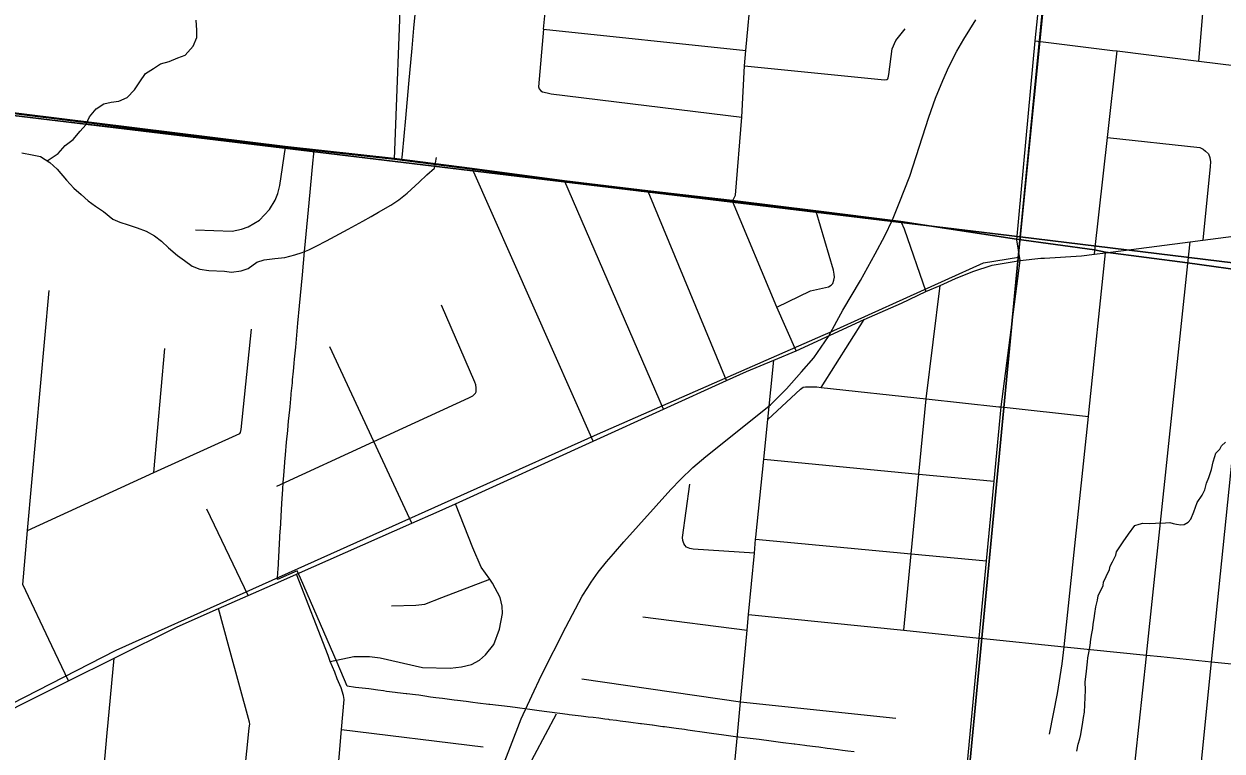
# Model space of a CAD drawing. Extents: x 0 to 34, y 0 to 22.
# Drawn here: x 3.0372 to 3.5106, y 19.784 to 20.0714 of the extents above; entities that cross this region are included whole.
import ezdxf

# ---------------------------------------------------------------- set-up
doc = ezdxf.new("R2010")
doc.units = 0
for name, color, linetype in [('GM_X_City_Street', 7, 'Continuous'), ('GM_X_Corporation', 7, 'Continuous'), ('GM_X_County_Road', 7, 'Continuous'), ('GM_X_Minor_River', 7, 'Continuous'), ('GM_X_Rail_Line', 7, 'Continuous'), ('GM_X_Section', 7, 'Continuous'), ('GM_X_State_Route', 7, 'Continuous'), ('GM_X_US_Route', 7, 'Continuous')]:
    doc.layers.add(name, color=color, linetype=linetype)

msp = doc.modelspace()

# ---------------------------------------------------------------- linework, layer by layer
at = {"layer": 'GM_X_City_Street'}
for p, q in [((3.50144, 20.05675), (3.50453, 20.09347)), ((3.2425, 20.06931), (3.32241, 20.06086)), ((3.26209, 19.90648), (3.21436, 20.01395)), ((3.28981, 19.91909), (3.25085, 20.0091)), ((3.31474, 19.93043), (3.28382, 20.00515)), ((3.35224, 19.92772), (3.36923, 19.9546)), ((3.0885, 19.89403), (3.09288, 19.94317)), ((3.1257, 19.84545), (3.10946, 19.87965)), ((3.11823, 19.82481), (3.114, 19.84029)), ((3.28165, 19.83701), (3.32293, 19.83169)), ((3.25756, 19.81255), (3.3203, 19.80345)), ((3.3203, 19.80345), (3.38163, 19.79696)), ((3.16264, 19.79251), (3.2186, 19.7856))]:
    msp.add_line(p, q, dxfattribs=at)
for points in [[(3.34225, 19.94214), (3.33466, 19.95941), (3.31719, 20.00137), (3.31834, 20.00367), (3.32081, 20.03458), (3.32185, 20.05486), (3.32241, 20.06086), (3.32467, 20.085), (3.32641, 20.10349), (3.32768, 20.117), (3.32929, 20.13418), (3.33125, 20.15509), (3.33137, 20.15632), (3.33434, 20.18537), (3.33477, 20.18953), (3.33742, 20.21537), (3.33964, 20.23697), (3.33997, 20.24021), (3.34045, 20.2449)], [(3.18353, 20.01798), (3.18633, 20.09056), (3.18608, 20.09531), (3.18557, 20.09836), (3.18487, 20.10009), (3.17498, 20.11364), (3.17393, 20.11727), (3.1733, 20.12024), (3.17312, 20.12261), (3.17658, 20.15616), (3.17815, 20.17144), (3.17812, 20.1728), (3.17782, 20.17407), (3.17702, 20.17506), (3.17618, 20.17567), (3.09207, 20.18647), (3.08921, 20.18578), (3.08688, 20.18376), (3.08509, 20.18058), (3.08215, 20.15428)], [(3.2425, 20.06931), (3.24454, 20.09054), (3.24505, 20.09235), (3.24544, 20.09306), (3.2461, 20.09374), (3.24721, 20.09409), (3.24859, 20.09416), (3.25104, 20.09403), (3.32467, 20.085)], [(3.0057, 20.03844), (3.1518, 20.02153), (3.1865, 20.01768), (3.18671, 20.0199), (3.18801, 20.03416), (3.18926, 20.0478), (3.19054, 20.06187), (3.19127, 20.06981), (3.19199, 20.07773)], [(3.2425, 20.06931), (3.24054, 20.04659), (3.24074, 20.04573), (3.2414, 20.04495), (3.2421, 20.0446), (3.2439, 20.04413), (3.24553, 20.04382), (3.32081, 20.03458)], [(3.32185, 20.05486), (3.37714, 20.04935), (3.37793, 20.04941), (3.37828, 20.04952), (3.37853, 20.04977), (3.37871, 20.05018), (3.37888, 20.05141), (3.38017, 20.06164), (3.38174, 20.06484), (3.38542, 20.06952)], [(3.43678, 20.0647), (3.4673, 20.06095), (3.46911, 20.06073), (3.50144, 20.05675), (3.55939, 20.04962), (3.56048, 20.04963), (3.56211, 20.04996), (3.56391, 20.05071)], [(3.46013, 19.98039), (3.46028, 19.98181), (3.46529, 20.02659), (3.46911, 20.06073)], [(3.46529, 20.02659), (3.5018, 20.02253), (3.50311, 20.02191), (3.50405, 20.02117), (3.5052, 20.02001), (3.50575, 20.01865), (3.50598, 20.01691), (3.50586, 20.01506), (3.50305, 19.98594)], [(3.10489, 19.98999), (3.11948, 19.98944), (3.12318, 19.99023), (3.12579, 19.99119), (3.1302, 19.99389), (3.13416, 19.99805), (3.13644, 20.00181), (3.13743, 20.00439), (3.1383, 20.0076), (3.14054, 20.02266)], [(3.33466, 19.95941), (3.34796, 19.96593), (3.35501, 19.96752), (3.35618, 19.96813), (3.35674, 19.96882), (3.35719, 19.97008), (3.3574, 19.97128), (3.35736, 19.97253), (3.35701, 19.97413), (3.35024, 19.99726)], [(3.46768, 19.70053), (3.4807, 19.82146), (3.48074, 19.82189), (3.49711, 19.9767), (3.49802, 19.98529)], [(3.44246, 19.7906), (3.44555, 19.80669), (3.44744, 19.81843), (3.44815, 19.82522), (3.45776, 19.91624), (3.45805, 19.919), (3.46459, 19.98097)], [(3.05472, 19.81168), (3.04813, 19.82561), (3.0367, 19.84976), (3.03862, 19.87121), (3.04713, 19.9661)], [(3.38481, 19.83169), (3.38775, 19.86197), (3.39081, 19.89347), (3.3937, 19.92321), (3.39923, 19.96808)], [(3.21582, 19.92604), (3.21584, 19.9276), (3.21567, 19.92868), (3.21532, 19.92985), (3.20212, 19.96026)], [(3.03862, 19.87121), (3.0885, 19.89403), (3.12241, 19.90955), (3.12278, 19.90986), (3.12298, 19.91115), (3.12707, 19.95076)], [(3.19045, 19.87403), (3.17542, 19.90633), (3.15802, 19.94373)], [(3.31909, 19.79043), (3.3203, 19.80345), (3.32293, 19.83169), (3.32351, 19.83796), (3.32577, 19.86219), (3.32628, 19.86774), (3.32635, 19.86852), (3.32947, 19.89935), (3.33107, 19.9151), (3.33343, 19.93849)], [(3.33107, 19.9151), (3.34395, 19.92708), (3.34509, 19.92785), (3.34605, 19.92799), (3.35042, 19.92792), (3.35224, 19.92772), (3.3937, 19.92321), (3.42232, 19.92009), (3.42324, 19.91999), (3.45776, 19.91624)], [(3.13706, 19.88866), (3.17542, 19.90633), (3.21294, 19.92362), (3.21396, 19.92407), (3.21456, 19.92445), (3.21513, 19.92503), (3.21554, 19.92545), (3.21582, 19.92604)], [(3.32947, 19.89935), (3.39081, 19.89347), (3.42049, 19.89063)], [(3.49191, 19.65297), (3.49547, 19.69689), (3.50112, 19.76663), (3.50644, 19.81926), (3.51452, 19.8991)], [(3.32577, 19.86219), (3.30161, 19.86382), (3.30025, 19.86403), (3.29961, 19.86425), (3.29896, 19.86463), (3.29832, 19.86531), (3.29786, 19.86604), (3.29747, 19.8672), (3.29732, 19.86845), (3.30029, 19.88947)], [(3.15821, 19.81938), (3.16754, 19.82131), (3.17367, 19.82129), (3.17797, 19.82075), (3.19461, 19.81705), (3.20561, 19.81671), (3.21004, 19.81732), (3.21399, 19.81823), (3.21722, 19.81992), (3.21955, 19.82194), (3.22284, 19.82606), (3.22502, 19.8321), (3.22625, 19.83834), (3.22608, 19.8413), (3.2254, 19.84462), (3.22226, 19.85037), (3.22121, 19.85186), (3.2178, 19.85671), (3.2145, 19.86436), (3.20765, 19.88172)], [(3.32628, 19.86774), (3.38775, 19.86197), (3.41753, 19.85918)], [(3.15994, 19.81511), (3.15821, 19.81938), (3.15732, 19.82168), (3.14488, 19.85392)], [(3.18246, 19.84136), (3.19195, 19.84158), (3.19557, 19.84209), (3.20225, 19.84464), (3.22121, 19.85186)], [(3.32351, 19.83796), (3.38481, 19.83169), (3.41466, 19.82864), (3.41511, 19.82859), (3.44815, 19.82522), (3.48074, 19.82189), (3.48636, 19.82131), (3.50644, 19.81926), (3.5169, 19.81819)], [(3.12138, 19.74617), (3.1262, 19.79295), (3.12633, 19.79397), (3.12637, 19.79465), (3.12626, 19.79542), (3.11823, 19.82481)], [(3.15146, 19.66118), (3.15187, 19.66609), (3.15412, 19.69249), (3.15694, 19.72561), (3.1573, 19.72985), (3.15984, 19.75964), (3.16264, 19.79251), (3.16365, 19.80439), (3.16349, 19.80598), (3.16246, 19.80892), (3.16098, 19.81256), (3.15994, 19.81511)], [(3.21806, 19.7179), (3.22295, 19.7517), (3.22322, 19.75222), (3.23896, 19.78232), (3.24753, 19.79869)], [(3.3112, 19.70551), (3.31431, 19.73893), (3.31741, 19.7723), (3.31909, 19.79043)]]:
    msp.add_lwpolyline(points, dxfattribs=at)
at = {"layer": 'GM_X_Corporation'}
for points in [[(3.36521, 19.78364), (3.36267, 19.78397), (3.36059, 19.78423), (3.35887, 19.78444), (3.35589, 19.78484), (3.35461, 19.78499), (3.35119, 19.78545), (3.34989, 19.78559), (3.34649, 19.78603), (3.3457, 19.78613), (3.34171, 19.78664), (3.34151, 19.78667), (3.33716, 19.78724), (3.33709, 19.78725), (3.33239, 19.78786), (3.3277, 19.78847), (3.32296, 19.78908), (3.31835, 19.78964), (3.31367, 19.79028), (3.3089, 19.79094), (3.307, 19.7912), (3.30421, 19.79158), (3.30232, 19.79184), (3.29952, 19.79223), (3.29811, 19.79242), (3.29482, 19.79288), (3.2939, 19.793), (3.29021, 19.79351), (3.28962, 19.79359), (3.28869, 19.79372), (3.28551, 19.79416), (3.28541, 19.79417), (3.28121, 19.79472), (3.28082, 19.79477), (3.277, 19.79527), (3.27604, 19.7954), (3.2728, 19.79582), (3.27134, 19.79601), (3.2686, 19.79636), (3.26831, 19.7964), (3.26672, 19.7966), (3.26433, 19.7969), (3.26202, 19.79717), (3.26012, 19.79739), (3.25731, 19.79772), (3.25261, 19.79828), (3.2519, 19.79836), (3.24077, 19.79991), (3.23803, 19.80029), (3.23705, 19.80042), (3.23314, 19.80093), (3.23216, 19.80106), (3.22931, 19.80138), (3.2212, 19.80232), (3.22085, 19.80236), (3.21657, 19.80289), (3.21448, 19.80318), (3.21185, 19.80355), (3.20844, 19.80397), (3.20714, 19.80412), (3.20441, 19.80446), (3.20252, 19.80469), (3.19993, 19.805), (3.19781, 19.80525), (3.19553, 19.80563), (3.19319, 19.806), (3.19188, 19.80616), (3.18848, 19.80657), (3.18823, 19.8066), (3.1848, 19.80703), (3.18385, 19.80714), (3.18047, 19.80756), (3.17921, 19.80772), (3.17706, 19.80802), (3.17441, 19.80837), (3.1735, 19.8085), (3.16817, 19.80915), (3.16482, 19.80957), (3.16088, 19.81898), (3.14646, 19.85231), (3.14508, 19.85524), (3.13732, 19.8518), (3.13752, 19.85493), (3.13755, 19.8555), (3.13755, 19.85557), (3.13845, 19.871), (3.13848, 19.87162), (3.13908, 19.88189), (3.1394, 19.88754), (3.13964, 19.8901), (3.1399, 19.89293), (3.1402, 19.89805), (3.14022, 19.89829), (3.14047, 19.90104), (3.14095, 19.90602), (3.14139, 19.91066), (3.14176, 19.91449), (3.14185, 19.91538), (3.14229, 19.92), (3.14275, 19.92478), (3.14281, 19.92535), (3.14321, 19.9295), (3.14333, 19.93077), (3.14366, 19.9342), (3.14395, 19.93719), (3.14396, 19.93734), (3.14411, 19.93892), (3.14455, 19.94365), (3.14499, 19.94837), (3.14543, 19.95308), (3.14607, 19.95999), (3.14721, 19.9722), (3.14807, 19.98143), (3.14845, 19.98548), (3.14986, 20.00069), (3.15145, 20.01772), (3.15154, 20.01874), (3.1518, 20.02153), (3.1865, 20.01768), (3.18671, 20.0199), (3.18801, 20.03416), (3.18926, 20.0478), (3.19054, 20.06187), (3.19127, 20.06981), (3.19199, 20.07773)], [(3.52347, 19.9733), (3.49699, 19.97696), (3.46448, 19.98123), (3.46017, 19.98207), (3.42933, 19.98634), (3.38366, 19.99333), (3.35012, 19.99752), (3.31815, 20.0015), (3.31708, 20.00163), (3.2837, 20.00542), (3.25074, 20.00936), (3.21424, 20.01421), (3.18341, 20.01824), (3.14042, 20.02292), (3.00624, 20.03956)], [(3.00624, 20.03956), (3.14042, 20.02292), (3.18341, 20.01824), (3.21424, 20.01421), (3.25074, 20.00936), (3.2837, 20.00542), (3.31708, 20.00163), (3.31815, 20.0015), (3.35012, 19.99752), (3.38366, 19.99333), (3.42933, 19.98634), (3.46017, 19.98207), (3.46448, 19.98123), (3.49699, 19.97696), (3.52347, 19.9733)]]:
    msp.add_lwpolyline(points, dxfattribs=at)
at = {"layer": 'GM_X_County_Road'}
for p, q in [((3.15009, 20.02162), (3.17875, 20.0185)), ((3.17875, 20.0185), (3.18353, 20.01798))]:
    msp.add_line(p, q, dxfattribs=at)
for points in [[(3.43079, 19.97786), (3.42944, 19.98608), (3.43678, 20.0647), (3.43773, 20.07488), (3.43811, 20.07849)], [(3.02344, 20.03718), (3.14054, 20.02266), (3.15009, 20.02162)], [(3.18353, 20.01798), (3.21436, 20.01395), (3.25085, 20.0091), (3.28382, 20.00515), (3.31719, 20.00137)], [(3.31719, 20.00137), (3.31826, 20.00124), (3.35024, 19.99726), (3.37604, 19.99404)], [(3.37604, 19.99404), (3.38377, 19.99307), (3.38492, 19.99036), (3.39356, 19.9657)], [(3.40965, 19.77526), (3.41466, 19.82864), (3.41753, 19.85918), (3.42049, 19.89063), (3.42324, 19.91999), (3.43079, 19.97786)], [(3.0701, 19.79122), (3.07047, 19.79529), (3.07275, 19.82067)], [(3.04913, 19.55018), (3.05212, 19.58618), (3.05467, 19.61676), (3.05741, 19.64965), (3.05767, 19.65259), (3.06112, 19.69106), (3.06393, 19.72237), (3.06489, 19.73312), (3.0701, 19.79122)]]:
    msp.add_lwpolyline(points, dxfattribs=at)
at = {"layer": 'GM_X_Minor_River'}
for points in [[(3.04629, 20.01729), (3.05072, 20.02026), (3.0535, 20.02338), (3.05663, 20.02572), (3.05942, 20.02902), (3.06161, 20.03159), (3.06307, 20.03476), (3.06566, 20.03788), (3.06878, 20.03984), (3.07165, 20.04048), (3.07471, 20.04093), (3.078, 20.04231), (3.08078, 20.04542), (3.08299, 20.04856), (3.08521, 20.05189), (3.08833, 20.05385), (3.09106, 20.05564), (3.09452, 20.05663), (3.09799, 20.05801), (3.10088, 20.05903), (3.10407, 20.0627), (3.10553, 20.06606), (3.10545, 20.06891), (3.10523, 20.07291)], [(3.03629, 20.02048), (3.04044, 20.01974), (3.04364, 20.01904), (3.04734, 20.0166), (3.05028, 20.01401), (3.05391, 20.00968), (3.05683, 20.00652), (3.05977, 20.00393), (3.06252, 20.00153), (3.06548, 19.99932), (3.06863, 19.99729), (3.07231, 19.99428), (3.07511, 19.99303), (3.0783, 19.99195), (3.08187, 19.99085), (3.08543, 19.98956), (3.08877, 19.98771), (3.09154, 19.9855), (3.09428, 19.98292), (3.09778, 19.97992), (3.10055, 19.97791), (3.10369, 19.97569), (3.10668, 19.97443), (3.11027, 19.9739), (3.11634, 19.97364), (3.11918, 19.97333), (3.123, 19.97375), (3.1257, 19.97477), (3.12922, 19.97729), (3.1321, 19.97812), (3.1363, 19.9787), (3.14031, 19.97911), (3.14414, 19.98009), (3.14703, 19.98111), (3.14973, 19.98214), (3.15264, 19.98353), (3.15671, 19.98565), (3.16525, 19.99023), (3.17108, 19.99341), (3.17438, 19.99536), (3.1773, 19.99695)], [(3.1773, 19.99695), (3.18216, 19.99979), (3.18528, 20.00194), (3.18861, 20.00446), (3.19334, 20.00882), (3.19631, 20.01174), (3.19945, 20.01446), (3.20019, 20.01861)], [(3.45319, 19.7839), (3.45368, 19.78673), (3.45433, 19.78879), (3.45478, 19.79049), (3.45554, 19.79539), (3.45581, 19.79728), (3.45627, 19.79935), (3.45661, 19.80808), (3.45655, 19.81131), (3.45686, 19.81434), (3.45743, 19.81925), (3.45749, 19.82077), (3.45795, 19.82284), (3.45844, 19.82567), (3.45873, 19.82813), (3.45919, 19.83039), (3.45947, 19.83247), (3.45972, 19.83417), (3.46, 19.83643), (3.46027, 19.83832), (3.46075, 19.84096), (3.46142, 19.84359), (3.46168, 19.84529), (3.46355, 19.8494), (3.46379, 19.85072), (3.46483, 19.85295), (3.46608, 19.85575), (3.46632, 19.85707), (3.46734, 19.85874), (3.46858, 19.86135), (3.46882, 19.86267), (3.47023, 19.8647), (3.47145, 19.86674), (3.47366, 19.86968), (3.47607, 19.87319), (3.4778, 19.87369), (3.47934, 19.87401), (3.48199, 19.8739), (3.48427, 19.87399), (3.48827, 19.87421), (3.48999, 19.87432), (3.4913, 19.87389), (3.49262, 19.87365), (3.49432, 19.87338), (3.49566, 19.87352), (3.49721, 19.8744), (3.49821, 19.87569), (3.49946, 19.87849), (3.50075, 19.88224), (3.50276, 19.88519), (3.50379, 19.88724), (3.50447, 19.88987), (3.50532, 19.89212), (3.50639, 19.8953), (3.50708, 19.89831), (3.50773, 19.90038), (3.50816, 19.90169), (3.50975, 19.90333), (3.51037, 19.90464)], [(3.51037, 19.90464), (3.51194, 19.90609)]]:
    msp.add_lwpolyline(points, dxfattribs=at)
at = {"layer": 'GM_X_Rail_Line'}
msp.add_line((3.35295, 19.94835), (3.35575, 19.94962), dxfattribs=at)
for points in [[(3.35575, 19.94962), (3.41629, 19.97699), (3.43019, 19.97925), (3.44264, 20.1043), (3.51501, 20.20651), (3.65245, 20.39665), (3.68543, 20.44301), (3.698, 20.46736), (3.7522, 20.59859), (3.84096, 20.81312), (3.87665, 20.9)], [(3.22195, 19.76633), (3.22937, 19.78571), (3.23369, 19.79671), (3.23779, 19.80583), (3.24167, 19.81399), (3.25132, 19.83293), (3.25773, 19.84515), (3.25992, 19.84868), (3.26127, 19.85069), (3.2641, 19.8547), (3.26733, 19.85872), (3.27013, 19.86195), (3.27414, 19.86666), (3.29273, 19.88735), (3.29653, 19.89136), (3.30146, 19.89603), (3.3066, 19.90043), (3.33214, 19.92086), (3.33851, 19.92715), (3.34445, 19.93382), (3.34925, 19.93945), (3.35505, 19.94787), (3.36078, 19.95822), (3.36775, 19.97004), (3.37351, 19.9806), (3.37731, 19.98759), (3.38032, 19.994), (3.38302, 20.00059), (3.38726, 20.01128), (3.39467, 20.03459), (3.39738, 20.04209), (3.40022, 20.04912), (3.40266, 20.05444), (3.4058, 20.06064), (3.4086, 20.0654), (3.41331, 20.07308)], [(2.34866, 19.4091), (2.45034, 19.48083), (2.51058, 19.51755), (2.56176, 19.55223), (2.58886, 19.56654), (2.62986, 19.58479), (2.65807, 19.59153), (2.70522, 19.6073), (2.89293, 19.73125), (3.07364, 19.8238), (3.26381, 19.90928), (3.35295, 19.94835)]]:
    msp.add_lwpolyline(points, dxfattribs=at)
at = {"layer": 'GM_X_Section'}
for points in [[(2.98861, 20.55012), (3.4808, 20.49635), (3.43084, 19.98722), (2.94009, 20.04644)], [(3.4808, 20.49635), (4.00293, 20.42622), (3.95103, 19.92358), (3.43084, 19.98722)], [(2.94009, 20.04644), (3.43084, 19.98722), (3.38246, 19.48109), (2.88606, 19.54156)], [(3.43084, 19.98722), (3.95103, 19.92358), (3.89779, 19.42002), (3.38246, 19.48109)]]:
    msp.add_lwpolyline(points, close=True, dxfattribs=at)
at = {"layer": 'GM_X_State_Route'}
for p, q in [((3.50305, 19.98594), (3.52492, 19.98876)), ((3.46459, 19.98097), (3.49802, 19.98529)), ((3.49802, 19.98529), (3.50305, 19.98594)), ((3.46013, 19.98039), (3.46459, 19.98097)), ((3.39356, 19.9657), (3.39923, 19.96808)), ((3.34225, 19.94214), (3.36923, 19.9546)), ((3.33343, 19.93849), (3.34225, 19.94214)), ((3.28981, 19.91909), (3.31474, 19.93043)), ((3.26209, 19.90648), (3.28981, 19.91909)), ((3.20765, 19.88172), (3.26209, 19.90648)), ((3.14488, 19.85392), (3.19045, 19.87403)), ((3.1257, 19.84545), (3.13531, 19.84969)), ((3.114, 19.84029), (3.1257, 19.84545)), ((3.05472, 19.81168), (3.07275, 19.82067))]:
    msp.add_line(p, q, dxfattribs=at)
for points in [[(3.43079, 19.97786), (3.43893, 19.97876), (3.44044, 19.97885)], [(3.44044, 19.97885), (3.45501, 19.97973), (3.46013, 19.98039)], [(3.39923, 19.96808), (3.40531, 19.97079), (3.41205, 19.9735), (3.41978, 19.97605), (3.43079, 19.97786)], [(3.36923, 19.9546), (3.38386, 19.96109), (3.39356, 19.9657)], [(3.31474, 19.93043), (3.32273, 19.93407), (3.33343, 19.93849)], [(3.19045, 19.87403), (3.20004, 19.87825), (3.20765, 19.88172)], [(3.13531, 19.84969), (3.13627, 19.85012), (3.14488, 19.85392)], [(3.07275, 19.82067), (3.09773, 19.83311), (3.114, 19.84029)], [(3.01839, 19.79331), (3.03584, 19.80227), (3.05472, 19.81168)]]:
    msp.add_lwpolyline(points, dxfattribs=at)
at = {"layer": 'GM_X_US_Route'}
for p, q in [((3.50305, 19.98594), (3.52492, 19.98876)), ((3.46459, 19.98097), (3.49802, 19.98529)), ((3.49802, 19.98529), (3.50305, 19.98594)), ((3.46013, 19.98039), (3.46459, 19.98097)), ((3.39356, 19.9657), (3.39923, 19.96808)), ((3.34225, 19.94214), (3.36923, 19.9546)), ((3.33343, 19.93849), (3.34225, 19.94214)), ((3.28981, 19.91909), (3.31474, 19.93043)), ((3.26209, 19.90648), (3.28981, 19.91909)), ((3.20765, 19.88172), (3.26209, 19.90648)), ((3.14488, 19.85392), (3.19045, 19.87403)), ((3.1257, 19.84545), (3.13531, 19.84969)), ((3.114, 19.84029), (3.1257, 19.84545)), ((3.05472, 19.81168), (3.07275, 19.82067))]:
    msp.add_line(p, q, dxfattribs=at)
for points in [[(3.43079, 19.97786), (3.43893, 19.97876), (3.44044, 19.97885)], [(3.44044, 19.97885), (3.45501, 19.97973), (3.46013, 19.98039)], [(3.39923, 19.96808), (3.40531, 19.97079), (3.41205, 19.9735), (3.41978, 19.97605), (3.43079, 19.97786)], [(3.36923, 19.9546), (3.38386, 19.96109), (3.39356, 19.9657)], [(3.31474, 19.93043), (3.32273, 19.93407), (3.33343, 19.93849)], [(3.19045, 19.87403), (3.20004, 19.87825), (3.20765, 19.88172)], [(3.13531, 19.84969), (3.13627, 19.85012), (3.14488, 19.85392)], [(3.07275, 19.82067), (3.09773, 19.83311), (3.114, 19.84029)], [(3.01839, 19.79331), (3.03584, 19.80227), (3.05472, 19.81168)]]:
    msp.add_lwpolyline(points, dxfattribs=at)

doc.saveas('drawing.dxf')
